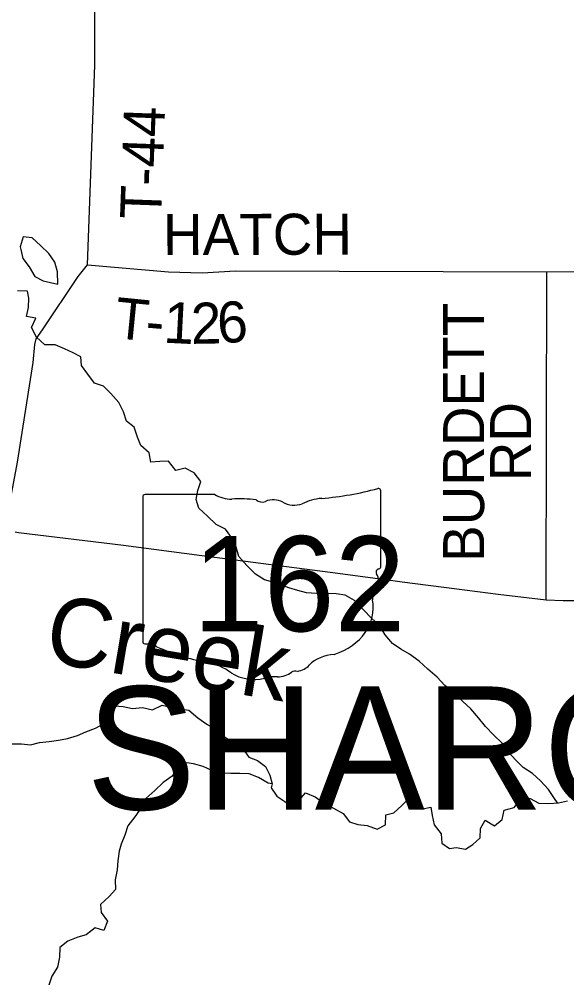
# Model space of a CAD drawing. Extents: x 1985906 to 2277390, y 930619 to 1324581.
# Drawn here: x 2184040 to 2188043, y 1124636 to 1131647 of the extents above; entities that cross this region are included whole.
import ezdxf

# ---------------------------------------------------------------- set-up
doc = ezdxf.new("R2010")
doc.units = 0
for name, color, linetype in [('GM_X_Minor_Lake', 7, 'Continuous'), ('GM_X_Minor_River', 7, 'Continuous'), ('GM_X_Minor_River_Text', 7, 'Continuous'), ('GM_X_State_Location', 7, 'Continuous'), ('GM_X_State_Route', 7, 'Continuous'), ('GM_X_State_Shield', 7, 'Continuous'), ('GM_X_Township_Road', 7, 'Continuous'), ('GM_X_Township_Road_Text', 7, 'Continuous'), ('GM_X_Township_Text', 7, 'Continuous')]:
    doc.layers.add(name, color=color, linetype=linetype)

msp = doc.modelspace()

# ---------------------------------------------------------------- linework, layer by layer
at = {"layer": 'GM_X_Minor_Lake'}
for points in [[(2184323.1, 1129707.4), (2184320, 1129798.4), (2184301.2, 1129870.6), (2184256.3, 1129932.3), (2184195.4, 1129991.9), (2184134.6, 1130047.5), (2184070.3, 1130054.8), (2184047, 1129982.2)], [(2184047, 1129982.2), (2184053.3, 1129962.2), (2184066, 1129896), (2184112.9, 1129834.3), (2184153.8, 1129764.4), (2184216.4, 1129733), (2184323.1, 1129707.4)]]:
    msp.add_lwpolyline(points, dxfattribs=at)
at = {"layer": 'GM_X_Minor_River'}
for points in [[(2187974.7, 1125914.2), (2187953.8, 1125948), (2187908.9, 1126013.8), (2187852, 1126075.4), (2187793.2, 1126129), (2187724.5, 1126174.4), (2187669.7, 1126228.1), (2187614.8, 1126287.7), (2187572, 1126351.5), (2187511.1, 1126409.1), (2187450.2, 1126474.7), (2187397.3, 1126536.4), (2187342.4, 1126602.1), (2187283.6, 1126655.6), (2187216.6, 1126719.2), (2187151.8, 1126772.7), (2187094.9, 1126834.3), (2187028, 1126893.8), (2186965.1, 1126951.4), (2186894.3, 1127002.8), (2186829.7, 1127038.2), (2186769, 1127079.8), (2186716.1, 1127143.4), (2186673.2, 1127211.3), (2186616.4, 1127266.9), (2186557.5, 1127326.5), (2186492.5, 1127394), (2186423.8, 1127433.4), (2186357.5, 1127444.8), (2186285.2, 1127445.9), (2186212.9, 1127447.1), (2186140.6, 1127452.3), (2186076.2, 1127467.7), (2186011.8, 1127487), (2185945.2, 1127512.4), (2185894.9, 1127529.9), (2185834.5, 1127547.3), (2185767.8, 1127588.7), (2185704.9, 1127650.3), (2185645.9, 1127717.9), (2185627.1, 1127786.1), (2185600.3, 1127846), (2185549.3, 1127915.8), (2185480.7, 1127951.1), (2185415.8, 1128012.7), (2185352.9, 1128070.2), (2185334.1, 1128134.3), (2185345.5, 1128198.7), (2185368.8, 1128265.3), (2185319.9, 1128329.1), (2185253.3, 1128362.4), (2185185.3, 1128345.6), (2185132.3, 1128415.3), (2185068.1, 1128412.6), (2185001.9, 1128405.8), (2184991.2, 1128474), (2184930.3, 1128527.6), (2184905.6, 1128589.6), (2184880.7, 1128661.6), (2184824, 1128707.2), (2184803.1, 1128775.2), (2184768.3, 1128843.2), (2184711.3, 1128908.8), (2184656.5, 1128962.4), (2184590.1, 1128983.8), (2184543.2, 1129049.6), (2184496.3, 1129113.3), (2184491.5, 1129177.6), (2184435, 1129207.1), (2184372.5, 1129234.5), (2184303.9, 1129265.8), (2184227.6, 1129265), (2184166.8, 1129320.5), (2184129.9, 1129392.4), (2184161.2, 1129459.1), (2184092.9, 1129472.4), (2184108.2, 1129538.9), (2184111.4, 1129607.2), (2184100.8, 1129657.3), (2184028.5, 1129660.5)], [(2183987.2, 1126347), (2184057.5, 1126345.8), (2184123.8, 1126340.5), (2184189.8, 1126357.3), (2184260, 1126364.2), (2184328.1, 1126373), (2184394.2, 1126385.8), (2184466.2, 1126408.7), (2184528.2, 1126433.5), (2184598.1, 1126460.4), (2184666, 1126497.3), (2184727.5, 1126554.3), (2184736.8, 1126624.7), (2184801.1, 1126619.4), (2184869.5, 1126604.1), (2184941.7, 1126613), (2185014.1, 1126595.7), (2185086, 1126630.7), (2185158.4, 1126611.4), (2185208.7, 1126601.9), (2185281.1, 1126592.7), (2185345.9, 1126537.2), (2185412.7, 1126489.8), (2185475.3, 1126454.3), (2185540.2, 1126398.8), (2185608.9, 1126353.3), (2185673.6, 1126315.9), (2185718.5, 1126248.1), (2185783, 1126224.7), (2185839.7, 1126181.2), (2185872.5, 1126117.3), (2185889.3, 1126053.1)], [(2185889.3, 1126053.1), (2185861.1, 1126058.9), (2185790.4, 1126100.3), (2185721.8, 1126127.6), (2185653.6, 1126128.8), (2185587.3, 1126130.1), (2185519.1, 1126131.3), (2185448.6, 1126150.6), (2185384, 1126180), (2185315.6, 1126201.4), (2185265.3, 1126208.8), (2185203.5, 1126176), (2185158, 1126111.2), (2185092.3, 1126064.2), (2185032.7, 1126005.3), (2184965.1, 1125946.2), (2184931.8, 1125877.6), (2184886.4, 1125812.7), (2184834.9, 1125747.9), (2184811.6, 1125679.3), (2184786.2, 1125612.7), (2184770.7, 1125562.3), (2184761.5, 1125491.9), (2184756.2, 1125425.5), (2184741, 1125353), (2184743.8, 1125280.7), (2184698.2, 1125230), (2184634.6, 1125171), (2184639.3, 1125112.8), (2184686.1, 1125051.1), (2184658.8, 1124982.4), (2184596.3, 1125001.8), (2184530.7, 1124948.8), (2184468.7, 1124932.1), (2184396.7, 1124903.1), (2184337, 1124856.2), (2184333.8, 1124785.9), (2184320.6, 1124713.4), (2184279.1, 1124648.6), (2184257.8, 1124582.1)], [(2185889.3, 1126053.1), (2185881.6, 1126024.9), (2185924.4, 1125965.2), (2185981, 1125925.6), (2186035.6, 1125886.1), (2186087.3, 1125934.9), (2186132.9, 1125987.6), (2186203.4, 1125960.3), (2186272.2, 1125910.8), (2186338.9, 1125875.4), (2186407.5, 1125838.1), (2186454.4, 1125776.3), (2186516.8, 1125756.9), (2186585.1, 1125749.7), (2186657.7, 1125722.3), (2186717.5, 1125755.2), (2186720.8, 1125827.5), (2186778.8, 1125842.3), (2186838.4, 1125895.2), (2186892, 1125950), (2186914.9, 1125880), (2186979.2, 1125868.6), (2187049.3, 1125883.5), (2187060, 1125823.3), (2187074.8, 1125755.2), (2187125.8, 1125687.5), (2187130.5, 1125619.2), (2187185.1, 1125581.7), (2187235.2, 1125588.3), (2187303.6, 1125577), (2187355.4, 1125609.7), (2187411.1, 1125658.6), (2187412.3, 1125726.9), (2187447.8, 1125787.6), (2187514.5, 1125748.2), (2187570.2, 1125793), (2187585.5, 1125861.5), (2187657.5, 1125882.4), (2187709, 1125947.3), (2187775.2, 1125946), (2187839.8, 1125912.6), (2187912.1, 1125911.4)], [(2187912.1, 1125911.4), (2187982.3, 1125914.2), (2188048.3, 1125931)]]:
    msp.add_lwpolyline(points, dxfattribs=at)
at = {"layer": 'GM_X_State_Route'}
for points in [[(2184011.9, 1127896.5), (2184034.9, 1127891.9), (2184803.5, 1127799.7), (2185374.5, 1127725.2)], [(2185374.5, 1127725.2), (2186369.3, 1127595.4), (2186789.6, 1127537.8), (2186840.7, 1127531.3)], [(2186840.7, 1127531.3), (2187238.6, 1127480.3), (2187541, 1127442), (2187892, 1127399.6), (2188015.8, 1127393.9), (2188234.6, 1127393.9), (2188436, 1127402.5), (2188695.1, 1127437.1), (2188879.3, 1127480.3), (2189221.8, 1127555.1), (2189590.3, 1127624.2), (2189878.1, 1127681.7), (2189967, 1127692.4), (2190050.8, 1127701.9), (2190480.4, 1127702.1), (2191103.3, 1127700), (2191821.3, 1127721.2)]]:
    msp.add_lwpolyline(points, dxfattribs=at)
at = {"layer": 'GM_X_State_Shield'}
for p, q in [((2185470, 1128170.3), (2184960.4, 1128170.3)), ((2186683.5, 1127643.8), (2186683.5, 1128196.5)), ((2184943.3, 1128152.1), (2184943.3, 1127095.5)), ((2186683.3, 1127643.9), (2186683.5, 1127643.8))]:
    msp.add_line(p, q, dxfattribs=at)
for centre, major_axis, start_param, end_param in [((2184963.2, 1128154.4), (20.2, 0), 1.712693, 3.28349), ((2185591.4, 1128293), (195.5, 0), 4.042523, 4.731795), ((2186063.6, 1129610.9), (1845.5, 0), 4.814394, 5.042369), ((2186664.2, 1128198.8), (19.4, 0), 6.141152, 7.989035), ((2185656.2, 1127577.1), (702, 0), 1.404758, 1.657858), ((2185815.6, 1128159.9), (56.4, 0), 3.836095, 5.185415), ((2185898.4, 1128037.7), (117.3, 0), 0.950623, 2.079405), ((2186049.8, 1128205.2), (141.1, 0), 4.081561, 5.145723), ((2186299, 1127847.6), (371.3, 0), 1.699011, 2.107814), ((2186679, 1127603.2), (30, 0), 1.883978, 3.671073), ((2186662.8, 1127641.6), (20.7, 0), 5.05454, 6.418171), ((2186488.3, 1127533.3), (180, 0), 5.934695, 6.695948), ((2186752.9, 1127412.5), (130.9, 0), 2.387724, 3.262537), ((2186167, 1127342.1), (461.6, 0), 5.101752, 6.440018), ((2184963.4, 1127093.2), (20.3, 0), 3.00124, 4.508301), ((2184966.5, 1127201.3), (155.2, 0), 4.665946, 4.897461), ((2184998.2, 1127034.5), (56, 0), 0.519207, 1.627899), ((2185704.8, 1127983.9), (1332.7, 0), 4.195997, 4.488961), ((2186361.6, 1126798.9), (252.8, 0), 1.647645, 2.488434), ((2185307.5, 1126620.8), (417, 0), 0.823519, 1.323587), ((2186041.3, 1126993.1), (149.1, 0), 4.937069, 5.64225), ((2185758.5, 1127029.3), (264.6, 0), 4.026481, 4.996735), ((2185911.4, 1126664), (217.4, 0), 1.495662, 1.94098), ((2185930.7, 1126950.2), (141, 0), 4.691044, 5.507374), ((2186058.2, 1126847.8), (39.7, 0), 1.147584, 2.315152)]:
    msp.add_ellipse(centre, major_axis=major_axis, ratio=0.8, start_param=start_param, end_param=end_param, dxfattribs=at)
at = {"layer": 'GM_X_Township_Road'}
for points in [[(2184538.7, 1129849.2), (2184594.1, 1131310.2), (2184594.8, 1132405.2), (2184581.1, 1134823.6), (2184612.2, 1135795.9), (2184607.5, 1136693.7)], [(2184538.7, 1129849.2), (2185132.7, 1129799), (2185377.4, 1129790.8), (2185622.1, 1129806.7), (2187896.6, 1129799.2), (2191107.8, 1129801.3), (2191486.9, 1129801.1), (2191661.4, 1129829.1), (2191763.8, 1129885.3), (2191872.1, 1129977.6), (2191912.3, 1129999.7), (2192020.6, 1130013.7), (2192541.4, 1130026.9)], [(2183934.2, 1127912), (2184029.2, 1128407.1), (2184095.4, 1128841.7), (2184141.4, 1129135.3), (2184155.8, 1129267.8), (2184164.5, 1129308), (2184210.5, 1129374.3), (2184472.5, 1129765.7), (2184538.7, 1129849.2)], [(2187892, 1127399.6), (2187896.6, 1129799.2)]]:
    msp.add_lwpolyline(points, dxfattribs=at)

# ---------------------------------------------------------------- texts
at = {"layer": 'GM_X_Minor_River_Text'}
msp.add_text('Creek', height=500.21, rotation=350.45409, dxfattribs=at).set_placement((2184210.7, 1126951.5))
at = {"layer": 'GM_X_State_Location'}
for s in ['s', 'r']:
    msp.add_text(s, height=1, dxfattribs=at).set_placement((2185793.8, 1127553.6))
msp.add_text('162', height=1, rotation=0.00001, dxfattribs=at).set_placement((2185440.8, 1127480.8))
at = {"layer": 'GM_X_State_Shield'}
msp.add_text('162', height=696.1, dxfattribs=at).set_placement((2185310.1, 1127170))
at = {"layer": 'GM_X_Township_Road_Text'}
for s, rotation, p in [('T-44', 87.87869, (2185076.7, 1130179.3)), ('HATCH', 0.19001, (2185091.8, 1129920.6)), ('T', 354.36403, (2184729.1, 1129315.2)), ('1', 357.11491, (2185090.8, 1129281.3)), ('2', 1.00036, (2185297.6, 1129271.6)), ('6', 3.35027, (2185495.7, 1129275.4)), ('BURDETT', 90, (2187439.1, 1127677.3)), ('-', 355.02391, (2184956.2, 1129292.8)), ('RD', 90, (2187782.5, 1128266.9))]:
    msp.add_text(s, height=300, rotation=rotation, dxfattribs=at).set_placement(p)
at = {"layer": 'GM_X_Township_Text'}
msp.add_text('SHARON', height=900, rotation=0.00001, dxfattribs=at).set_placement((2184530.3, 1125866.4))

doc.saveas('drawing.dxf')
